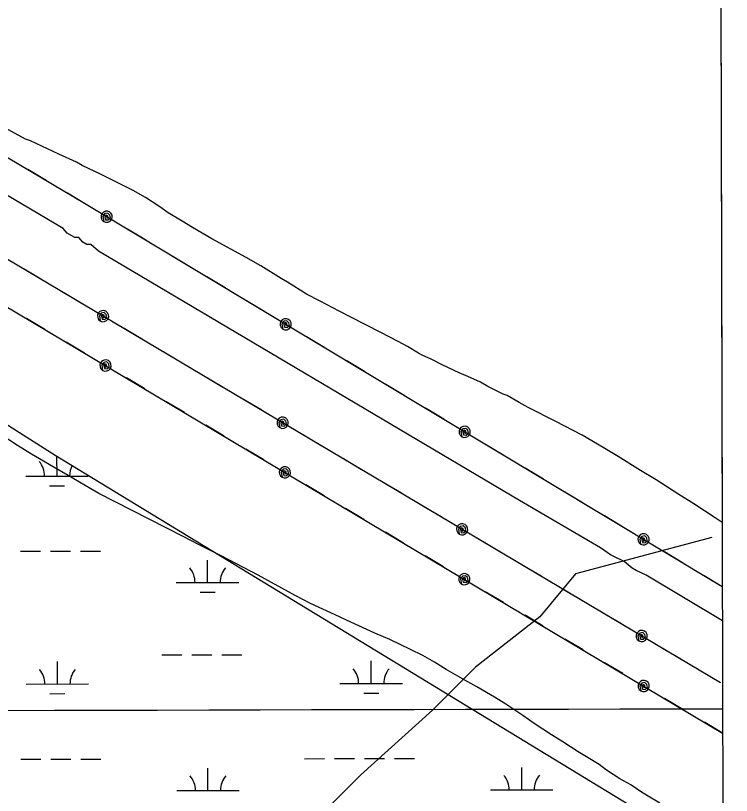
# Model space of a CAD drawing. Extents: x 3329332 to 3367211, y 631066 to 656469.
# Drawn here: x 3363885 to 3365030, y 642430 to 643678 of the extents above; entities that cross this region are included whole.
import ezdxf

# ---------------------------------------------------------------- set-up
doc = ezdxf.new("R2010")
doc.units = 0
for name, color, linetype in [('V-GRID-FRAM', 7, 'Continuous'), ('V-GRID-MAJR', 7, 'Continuous'), ('V-SITE-VEGE', 7, 'Continuous'), ('V-TOPO-SHOR', 7, 'Continuous'), ('V-UTIL-LINE', 7, 'Continuous'), ('V-WETL-SWMP', 7, 'Continuous')]:
    doc.layers.add(name, color=color, linetype=linetype)

msp = doc.modelspace()

# ---------------------------------------------------------------- linework, layer by layer
at = {"layer": 'V-GRID-FRAM'}
msp.add_lwpolyline([(3333429.9, 654632), (3364987.9, 654691.7), (3365030.2, 636507.7), (3333456.4, 636448), (3333429.9, 654632)], dxfattribs=at)
at = {"layer": 'V-GRID-MAJR'}
msp.add_spline([(3333447.6, 642509.3), (3338709, 642517.4), (3343970.4, 642526.2), (3349231.8, 642535.7), (3354493.2, 642546.1), (3359754.7, 642557.2), (3365016.1, 642569)], degree=3, dxfattribs=at)
at = {"layer": 'V-SITE-VEGE'}
for p, q in [((3365005.4, 647172.9), (3365015.4, 642866.6)), ((3363900.9, 643480), (3363818, 643525.3)), ((3363908.7, 643477.1), (3363900.9, 643480)), ((3363954.1, 643456), (3363908.7, 643477.1)), ((3363982.3, 643443.2), (3363954.1, 643456)), ((3363991.7, 643437.9), (3363982.3, 643443.2)), ((3364021.1, 643423.9), (3363991.7, 643437.9)), ((3364042.1, 643413.4), (3364021.1, 643423.9)), ((3364073.1, 643397.7), (3364042.1, 643413.4)), ((3364093, 643386.7), (3364073.1, 643397.7)), ((3364115.6, 643371.7), (3364093, 643386.7)), ((3364129.3, 643361.9), (3364115.6, 643371.7)), ((3364151.4, 643348.6), (3364129.3, 643361.9)), ((3364168, 643338.8), (3364151.4, 643348.6)), ((3364198.9, 643320.8), (3364168, 643338.8)), ((3364253.7, 643290.7), (3364198.9, 643320.8)), ((3364277.4, 643277.3), (3364253.7, 643290.7)), ((3364310, 643257.1), (3364277.4, 643277.3)), ((3364319.9, 643251.3), (3364310, 643257.1)), ((3364350.3, 643232.3), (3364319.9, 643251.3)), ((3364372.4, 643220.6), (3364350.3, 643232.3)), ((3364402.8, 643204.9), (3364372.4, 643220.6)), ((3364421.6, 643195), (3364402.8, 643204.9)), ((3364469.2, 643170.6), (3364421.6, 643195)), ((3364496.9, 643156.6), (3364469.2, 643170.6)), ((3364511.8, 643148.5), (3364496.9, 643156.6)), ((3364529.4, 643137.5), (3364511.8, 643148.5)), ((3364534.4, 643135.2), (3364529.4, 643137.5)), ((3364536.6, 643134), (3364534.4, 643135.2)), ((3364549.9, 643128.2), (3364536.6, 643134)), ((3364568.7, 643118.3), (3364549.9, 643128.2)), ((3364594.8, 643106), (3364568.7, 643118.3)), ((3364608.6, 643100.1), (3364594.8, 643106)), ((3364628.6, 643091.4), (3364608.6, 643100.1)), ((3364640.7, 643084.4), (3364628.6, 643091.4)), ((3364665.1, 643072.2), (3364640.7, 643084.4)), ((3364671.7, 643069.8), (3364665.1, 643072.2)), ((3364690.5, 643058.8), (3364671.7, 643069.8)), ((3364704.9, 643050.7), (3364690.5, 643058.8)), ((3364749.1, 643028.6), (3364704.9, 643050.7)), ((3364791.2, 643006.5), (3364749.1, 643028.6)), ((3364824.8, 642986.8), (3364791.2, 643006.5)), ((3364849.1, 642972.3), (3364824.8, 642986.8)), ((3364885, 642949.8), (3364849.1, 642972.3)), ((3364909.9, 642935.3), (3364885, 642949.8)), ((3364946.3, 642911.7), (3364909.9, 642935.3)), ((3364970, 642896.6), (3364946.3, 642911.7)), ((3365004.2, 642874.2), (3364970, 642896.6)), ((3365015.4, 642866.6), (3365004.2, 642874.2))]:
    msp.add_line(p, q, dxfattribs=at)
msp.add_lwpolyline([(3364915.6, 642417.7), (3364886.3, 642435.6), (3364869.2, 642447.1), (3364851.6, 642457), (3364830.6, 642470.8), (3364818.5, 642480), (3364798.6, 642492.1), (3364784.8, 642500.2), (3364760.5, 642515.8), (3364742.3, 642527.4), (3364714.7, 642545.2), (3364696.5, 642557.9), (3364669.5, 642576.3), (3364651.3, 642587.3), (3364623.1, 642604.1), (3364603.8, 642614.6), (3364574, 642631.9), (3364555.2, 642643.5), (3364536.4, 642653.9), (3364517.1, 642663.8), (3364483.8, 642679.6), (3364460, 642690.1), (3364421.2, 642707.7), (3364396.3, 642719.4), (3364357, 642737.5), (3364332.1, 642750.3), (3364273, 642782.8), (3364237.6, 642801.4), (3364213.8, 642813.6), (3364177.8, 642831.7), (3364153, 642844.5), (3364018.5, 642913.1), (3364005.3, 642920.7), (3363969.4, 642942.1), (3363945.1, 642956), (3363910.8, 642976.2), (3363888.2, 642990.1), (3363858.4, 643009.2)], dxfattribs=at)
at = {"layer": 'V-TOPO-SHOR'}
msp.add_lwpolyline([(3364998.7, 642842.8), (3364781, 642785), (3364723.8, 642716.1), (3364620.8, 642635.7), (3364552.1, 642566.8), (3364437.6, 642463.4), (3364300.3, 642325.5), (3364128.6, 642187.6), (3364014.1, 642130.1), (3363853.6, 642106.9), (3363681.6, 642118), (3363532.5, 642186.5), (3363429.1, 642255.1), (3363371.6, 642346.7), (3363314.1, 642484.2), (3363256.5, 642633.1), (3363233.3, 642759.2), (3363198.6, 642908.2), (3363083.6, 643102.8), (3363071.9, 643240.4), (3363048.8, 643332.1), (3363037.1, 643446.7), (3363025.5, 643515.5), (3363025.4, 643561.3)], dxfattribs=at)
at = {"layer": 'V-UTIL-LINE'}
for points in [[(3365013, 642610.2), (3360980.6, 645004.9), (3358916, 646231.5)], [(3358884.2, 646178), (3361458.5, 644648.6), (3365016.2, 642530.1)], [(3365015.6, 642764.1), (3363995.3, 643377.3), (3362663.2, 644168.2), (3361202.2, 645029)], [(3363992.7, 643315.3), (3363986.3, 643322.5), (3363980, 643322.5), (3363967.4, 643329.7), (3363961, 643337), (3363227.6, 643771.7), (3362984.2, 643916.7), (3362955.8, 643934.8), (3362946.3, 643938.4), (3362940, 643942), (3362930.5, 643949.3), (3362917.8, 643956.5), (3362914.7, 643956.5), (3362908.4, 643963.7), (3362902.1, 643967.4), (3362892.6, 643971), (3362886.2, 643974.6), (3362876.8, 643981.9), (3362867.3, 643985.5)], [(3363933.8, 643413.9), (3363904.5, 643431.2)], [(3363997.4, 643376.1), (3363995.3, 643377.3), (3363968.2, 643393.5)], [(3364030.8, 643356), (3364031, 643353.1), (3364032.8, 643354.6), (3364032.6, 643357.3), (3364029.9, 643358.5), (3364028, 643355.7), (3364029.1, 643351.1), (3364033.3, 643350.7), (3364036.8, 643354), (3364035.9, 643358.5), (3364032.7, 643361.6), (3364027.9, 643360.9), (3364024.8, 643356.3), (3364026.2, 643348.3), (3364029.5, 643347.1), (3364033, 643347.3), (3364036.2, 643348.8), (3364038.5, 643351.4), (3364039.7, 643354.7), (3364039.6, 643358.2), (3364038.1, 643361.3), (3364035.5, 643363.7), (3364032.2, 643364.9), (3364028.7, 643364.7), (3364025.5, 643363.2), (3364023.1, 643360.6), (3364021.9, 643357.3), (3364022.1, 643353.8), (3364023.6, 643350.6), (3364026.2, 643348.3)], [(3364093.4, 643318.4), (3364064.3, 643335.9)], [(3365015.8, 642709.8), (3364893.6, 642782.7), (3364877.8, 642790), (3364871.5, 642793.6), (3364858.8, 642804.5), (3364843, 642811.7), (3364836.7, 642815.3), (3364820.9, 642826.2), (3364691.3, 642902.3), (3364017.9, 643300.7), (3364005.3, 643311.7), (3363999, 643311.6), (3363992.7, 643315.3)], [(3364156.8, 643280.3), (3364127.7, 643297.8)], [(3363927.9, 643254.6), (3363898.7, 643272)], [(3364220.2, 643242.1), (3364191.1, 643259.7)], [(3363991.6, 643216.8), (3363962.3, 643234.2)], [(3364283.7, 643204), (3364254.5, 643221.5)], [(3364025.1, 643196.9), (3364025.3, 643194), (3364027.1, 643195.5), (3364026.9, 643198.2), (3364024.2, 643199.4), (3364022.3, 643196.6), (3364023.4, 643192), (3364027.6, 643191.6), (3364031.1, 643194.9), (3364030.2, 643199.4), (3364027, 643202.5), (3364022.2, 643201.8), (3364019.1, 643197.2), (3364020.5, 643189.2), (3364023.8, 643188), (3364027.3, 643188.2), (3364030.5, 643189.7), (3364032.8, 643192.3), (3364034, 643195.6), (3364033.8, 643199.1), (3364032.3, 643202.3), (3364029.7, 643204.6), (3364026.4, 643205.8), (3364022.9, 643205.6), (3364019.7, 643204.1), (3364017.4, 643201.5), (3364016.2, 643198.2), (3364016.4, 643194.7), (3364017.9, 643191.5), (3364020.5, 643189.2)], [(3363931.9, 643175.8), (3363902.6, 643193.2)], [(3364317.1, 643183.9), (3364317.3, 643181.1), (3364319.1, 643182.5), (3364318.9, 643185.2), (3364316.2, 643186.5), (3364314.3, 643183.6), (3364315.3, 643179.1), (3364319.6, 643178.6), (3364323.1, 643181.9), (3364322.2, 643186.4), (3364319, 643189.5), (3364314.2, 643188.8), (3364311.1, 643184.2), (3364312.5, 643176.2), (3364315.8, 643175), (3364319.3, 643175.2), (3364322.5, 643176.7), (3364324.8, 643179.3), (3364326, 643182.6), (3364325.8, 643186.1), (3364324.3, 643189.3), (3364321.7, 643191.6), (3364318.4, 643192.8), (3364314.9, 643192.7), (3364311.7, 643191.2), (3364309.4, 643188.6), (3364308.2, 643185.3), (3364308.4, 643181.7), (3364309.9, 643178.6), (3364312.5, 643176.2)], [(3364087.9, 643159.6), (3364058.6, 643177)], [(3364379.7, 643146.3), (3364350.5, 643163.8)], [(3363995.4, 643137.9), (3363966.2, 643155.3)], [(3364151.5, 643121.8), (3364122.3, 643139.2)], [(3364028.9, 643118), (3364029.1, 643115.1), (3364031, 643116.5), (3364030.7, 643119.3), (3364028, 643120.5), (3364026.2, 643117.7), (3364027.2, 643113.1), (3364031.4, 643112.6), (3364034.9, 643116), (3364034, 643120.5), (3364030.8, 643123.6), (3364026, 643122.8), (3364022.9, 643118.3), (3364024.3, 643110.2), (3364027.6, 643109.1), (3364031.2, 643109.2), (3364034.3, 643110.7), (3364036.7, 643113.4), (3364037.9, 643116.7), (3364037.7, 643120.2), (3364036.2, 643123.3), (3364033.6, 643125.7), (3364030.2, 643126.9), (3364026.7, 643126.7), (3364023.6, 643125.2), (3364021.2, 643122.6), (3364020, 643119.3), (3364020.2, 643115.7), (3364021.7, 643112.6), (3364024.3, 643110.2)], [(3364443.1, 643108.2), (3364414, 643125.7)], [(3364215.1, 643084.1), (3364185.9, 643101.4)], [(3364091.7, 643080.6), (3364062.5, 643098)], [(3364506.5, 643070.1), (3364477.4, 643087.6)], [(3364155.2, 643042.7), (3364126, 643060.1)], [(3364278.8, 643046.3), (3364249.5, 643063.6)], [(3364569.9, 643031.9), (3364540.8, 643049.5)], [(3364312.3, 643026.4), (3364312.5, 643023.5), (3364314.3, 643024.9), (3364314, 643027.7), (3364311.4, 643028.9), (3364309.5, 643026.1), (3364310.5, 643021.5), (3364314.8, 643021), (3364318.3, 643024.4), (3364317.4, 643028.9), (3364314.1, 643032), (3364309.4, 643031.2), (3364306.3, 643026.7), (3364307.7, 643018.6), (3364311, 643017.4), (3364314.5, 643017.6), (3364317.7, 643019.1), (3364320, 643021.8), (3364321.2, 643025.1), (3364321, 643028.6), (3364319.5, 643031.7), (3364316.9, 643034.1), (3364313.6, 643035.3), (3364310.1, 643035.1), (3364306.9, 643033.6), (3364304.6, 643031), (3364303.4, 643027.6), (3364303.6, 643024.1), (3364305.1, 643021), (3364307.7, 643018.6)], [(3364218.8, 643004.9), (3364189.6, 643022.3)], [(3364603.4, 643011.9), (3364603.6, 643009), (3364605.4, 643010.4), (3364605.1, 643013.2), (3364602.5, 643014.4), (3364600.6, 643011.6), (3364601.6, 643007), (3364605.8, 643006.5), (3364609.4, 643009.9), (3364608.5, 643014.4), (3364605.2, 643017.4), (3364600.5, 643016.7), (3364597.4, 643012.2), (3364598.7, 643004.1), (3364602, 643003), (3364605.5, 643003.1), (3364608.7, 643004.6), (3364611.1, 643007.2), (3364612.3, 643010.5), (3364612.1, 643014), (3364610.6, 643017.2), (3364608, 643019.6), (3364604.7, 643020.8), (3364601.2, 643020.6), (3364598, 643019.1), (3364595.7, 643016.5), (3364594.5, 643013.2), (3364594.6, 643009.7), (3364596.1, 643006.5), (3364598.7, 643004.1)], [(3364375.1, 642989.1), (3364345.8, 643006.4)], [(3364665.9, 642974.2), (3364636.8, 642991.8)], [(3364282.4, 642967), (3364253.2, 642984.4)], [(3364438.7, 642951.3), (3364409.4, 642968.7)], [(3364315.9, 642947.1), (3364316.1, 642944.2), (3364317.9, 642945.7), (3364317.7, 642948.4), (3364315, 642949.6), (3364313.1, 642946.8), (3364314.2, 642942.2), (3364318.4, 642941.7), (3364321.9, 642945.1), (3364321, 642949.6), (3364317.8, 642952.7), (3364313, 642951.9), (3364309.9, 642947.4), (3364311.3, 642939.3), (3364314.6, 642938.2), (3364318.1, 642938.3), (3364321.3, 642939.9), (3364323.6, 642942.5), (3364324.8, 642945.8), (3364324.6, 642949.3), (3364323.1, 642952.4), (3364320.5, 642954.8), (3364317.2, 642956), (3364313.7, 642955.8), (3364310.5, 642954.3), (3364308.2, 642951.7), (3364307, 642948.4), (3364307.2, 642944.9), (3364308.7, 642941.7), (3364311.3, 642939.3)], [(3364729.4, 642936.1), (3364700.2, 642953.6)], [(3364378.6, 642909.7), (3364349.4, 642927.1)], [(3364502.3, 642913.5), (3364473.1, 642930.9)], [(3364792.8, 642898), (3364763.6, 642915.5)], [(3364442.2, 642871.9), (3364413, 642889.3)], [(3364565.9, 642875.7), (3364536.7, 642893.1)], [(3364856.2, 642859.9), (3364827.1, 642877.4)], [(3364599.5, 642855.8), (3364599.7, 642852.9), (3364601.5, 642854.4), (3364601.2, 642857.1), (3364598.5, 642858.3), (3364596.7, 642855.5), (3364597.7, 642850.9), (3364602, 642850.5), (3364605.5, 642853.9), (3364604.6, 642858.3), (3364601.3, 642861.4), (3364596.5, 642860.7), (3364593.5, 642856.1), (3364594.9, 642848.1), (3364598.2, 642846.9), (3364601.7, 642847.1), (3364604.9, 642848.6), (3364607.2, 642851.2), (3364608.4, 642854.5), (3364608.2, 642858), (3364606.7, 642861.2), (3364604.1, 642863.6), (3364600.8, 642864.7), (3364597.2, 642864.5), (3364594.1, 642863), (3364591.7, 642860.4), (3364590.6, 642857.1), (3364590.7, 642853.6), (3364592.3, 642850.4), (3364594.9, 642848.1)], [(3364505.8, 642834), (3364476.6, 642851.4)], [(3364889.6, 642839.8), (3364889.8, 642836.9), (3364891.6, 642838.4), (3364891.4, 642841.1), (3364888.7, 642842.3), (3364886.8, 642839.5), (3364887.9, 642834.9), (3364892.1, 642834.5), (3364895.6, 642837.8), (3364894.7, 642842.3), (3364891.5, 642845.4), (3364886.7, 642844.7), (3364883.6, 642840.1), (3364885, 642832.1), (3364888.3, 642830.9), (3364891.8, 642831.1), (3364895, 642832.6), (3364897.3, 642835.2), (3364898.5, 642838.5), (3364898.4, 642842), (3364896.9, 642845.1), (3364894.3, 642847.5), (3364891, 642848.7), (3364887.5, 642848.5), (3364884.3, 642847), (3364881.9, 642844.4), (3364880.7, 642841.1), (3364880.9, 642837.6), (3364882.4, 642834.4), (3364885, 642832.1)], [(3364662.2, 642818.5), (3364633, 642835.9)], [(3364952.2, 642802.2), (3364923.1, 642819.7)], [(3364569.4, 642796.1), (3364540.2, 642813.5)], [(3364725.9, 642780.8), (3364696.6, 642798.1)], [(3364602.9, 642776.2), (3364603.1, 642773.3), (3364604.9, 642774.8), (3364604.6, 642777.5), (3364602, 642778.7), (3364600.1, 642775.9), (3364601.1, 642771.3), (3364605.4, 642770.9), (3364608.9, 642774.2), (3364608, 642778.7), (3364604.7, 642781.8), (3364600, 642781), (3364596.9, 642776.5), (3364598.3, 642768.4), (3364601.6, 642767.3), (3364605.1, 642767.5), (3364608.3, 642769), (3364610.6, 642771.6), (3364611.8, 642774.9), (3364611.6, 642778.4), (3364610.1, 642781.6), (3364607.5, 642783.9), (3364604.2, 642785.1), (3364600.7, 642784.9), (3364597.5, 642783.4), (3364595.2, 642780.8), (3364594, 642777.5), (3364594.2, 642774), (3364595.7, 642770.8), (3364598.3, 642768.4)], [(3365015.6, 642764.1), (3364986.5, 642781.6)], [(3364665.6, 642738.8), (3364636.4, 642756.2)], [(3364789.5, 642743), (3364760.2, 642760.3)], [(3364729.2, 642701), (3364700, 642718.4)], [(3364853.1, 642705.2), (3364823.9, 642722.5)], [(3364886.6, 642685.3), (3364886.8, 642682.4), (3364888.7, 642683.9), (3364888.4, 642686.6), (3364885.7, 642687.8), (3364883.9, 642685), (3364884.9, 642680.4), (3364889.1, 642680), (3364892.6, 642683.3), (3364891.7, 642687.8), (3364888.5, 642690.9), (3364883.7, 642690.1), (3364880.6, 642685.6), (3364882, 642677.5), (3364885.4, 642676.4), (3364888.9, 642676.6), (3364892, 642678.1), (3364894.4, 642680.7), (3364895.6, 642684), (3364895.4, 642687.5), (3364893.9, 642690.7), (3364891.2, 642693), (3364887.9, 642694.2), (3364884.4, 642694), (3364881.3, 642692.5), (3364878.9, 642689.9), (3364877.7, 642686.6), (3364877.9, 642683.1), (3364879.4, 642679.9), (3364882, 642677.5)], [(3364792.8, 642663.1), (3364763.6, 642680.5)], [(3364949.4, 642648), (3364920.2, 642665.4)], [(3364856.3, 642625.2), (3364827.1, 642642.6)], [(3365013, 642610.2), (3364983.8, 642627.6)], [(3364889.9, 642605.3), (3364890.1, 642602.4), (3364891.9, 642603.9), (3364891.6, 642606.6), (3364888.9, 642607.8), (3364887.1, 642605), (3364888.1, 642600.4), (3364892.4, 642600), (3364895.9, 642603.3), (3364895, 642607.8), (3364891.7, 642610.9), (3364886.9, 642610.1), (3364883.8, 642605.6), (3364885.3, 642597.6), (3364888.6, 642596.4), (3364892.1, 642596.6), (3364895.2, 642598.1), (3364897.6, 642600.7), (3364898.8, 642604), (3364898.6, 642607.5), (3364897.1, 642610.7), (3364894.5, 642613), (3364891.2, 642614.2), (3364887.6, 642614), (3364884.5, 642612.5), (3364882.1, 642609.9), (3364881, 642606.6), (3364881.1, 642603.1), (3364882.6, 642599.9), (3364885.3, 642597.6)], [(3364952.6, 642567.9), (3364923.4, 642585.3)], [(3365016.2, 642530.1), (3364986.9, 642547.5)]]:
    msp.add_lwpolyline(points, dxfattribs=at)
at = {"layer": 'V-WETL-SWMP'}
for p, q in [((3363373, 643337.3), (3363948.3, 642974.7)), ((3363948.3, 642974.7), (3365016.6, 642324.6)), ((3363951.4, 642941.1), (3363951.3, 642972.8)), ((3363901.4, 642941), (3364001.4, 642941.2)), ((3363939.4, 642925.7), (3363963.4, 642925.7)), ((3363892.8, 642821), (3363924.8, 642821)), ((3363940.8, 642821), (3363972.8, 642821.1)), ((3363988.8, 642821.1), (3364020.8, 642821.2)), ((3364192.2, 642770.8), (3364192.1, 642806.8)), ((3364142.2, 642770.7), (3364242.2, 642770.9)), ((3364180.2, 642755.3), (3364204.2, 642755.4)), ((3364119, 642655.2), (3364151, 642655.3)), ((3364167, 642655.3), (3364199, 642655.4)), ((3364215, 642655.4), (3364247, 642655.4)), ((3363952, 642608.5), (3363952, 642644.5)), ((3364453.9, 642609.4), (3364453.9, 642645.4)), ((3363902, 642608.4), (3364002, 642608.6)), ((3364403.9, 642609.3), (3364503.9, 642609.5)), ((3363940.1, 642593), (3363964.1, 642593.1)), ((3364442, 642594), (3364466, 642594)), ((3363893.4, 642488.3), (3363925.4, 642488.3)), ((3363941.4, 642488.4), (3363973.4, 642488.4)), ((3363989.4, 642488.5), (3364021.4, 642488.5)), ((3364347.3, 642489.1), (3364379.3, 642489.2)), ((3364395.3, 642489.2), (3364427.3, 642489.3)), ((3364443.3, 642489.3), (3364475.3, 642489.4)), ((3364491.3, 642489.4), (3364523.3, 642489.5)), ((3364192.8, 642438.1), (3364192.8, 642474.1)), ((3364694.7, 642439.1), (3364694.7, 642475.1)), ((3364142.8, 642438), (3364242.8, 642438.2)), ((3364644.7, 642439), (3364744.7, 642439.1))]:
    msp.add_line(p, q, dxfattribs=at)
for centre, start, end in [((3363896.2, 642941.5), 359.3365, 40.8801), ((3364006.7, 642941.7), 152.1921, 180.8801), ((3364137, 642771.1), 359.3365, 40.8801), ((3364247.4, 642771.4), 139.3365, 180.8801), ((3363896.8, 642608.8), 359.3365, 40.8801), ((3364007.3, 642609), 139.3365, 180.8801), ((3364398.7, 642609.8), 359.3365, 40.8801), ((3364509.2, 642610), 139.3365, 180.8801), ((3364137.6, 642438.5), 359.3365, 40.8801), ((3364248.1, 642438.7), 139.3365, 180.8801), ((3364639.5, 642439.4), 359.3365, 40.8801), ((3364750, 642439.6), 139.3365, 180.8801)]:
    msp.add_arc(centre, 35.2, start, end, dxfattribs=at)

doc.saveas('drawing.dxf')
